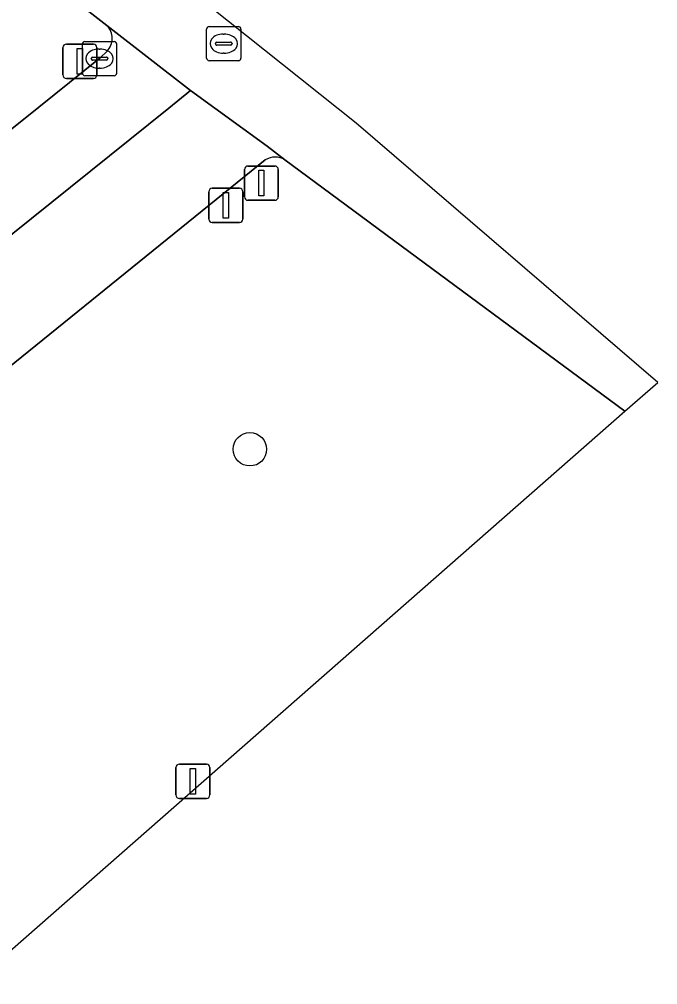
# Model space of a CAD drawing. Extents: x 159352 to 160617, y 385888 to 387323.
# Drawn here: x 160598.79 to 160617.43, y 386487.92 to 386516.12 of the extents above; entities that cross this region are included whole.
import ezdxf

# ---------------------------------------------------------------- set-up
doc = ezdxf.new("R2010")
doc.units = 0
for name, color, linetype in [('IMGEO_Boom', 7, 'Continuous'), ('IMGEO_Drukknoppaal', 7, 'Continuous'), ('IMGEO_Fietspad_gesloten', 7, 'Continuous'), ('IMGEO_Groenvoorziening', 7, 'Continuous'), ('IMGEO_Kolk', 7, 'Continuous'), ('IMGEO_Lichtmast', 7, 'Continuous'), ('IMGEO_OVBaan_gesloten', 7, 'Continuous'), ('IMGEO_Rioolput', 7, 'Continuous'), ('IMGEO_Verkeerseiland_groen', 7, 'Continuous'), ('IMGEO_Verkeersregelinstallatiepaal', 7, 'Continuous'), ('IMGEO_Voetpad_open', 7, 'Continuous')]:
    doc.layers.add(name, color=color, linetype=linetype)

msp = doc.modelspace()

# ---------------------------------------------------------------- linework, layer by layer
at = {"layer": 'IMGEO_Boom'}
msp.add_circle((160605.524, 386503.561), 0.489, dxfattribs=at)
at = {"layer": 'IMGEO_Drukknoppaal'}
for p, q in [((160604.327, 386510.284), (160604.327, 386511.084)), ((160604.327, 386511.084), (160604.327, 386510.284)), ((160604.427, 386511.184), (160605.217, 386511.184)), ((160605.217, 386511.184), (160604.427, 386511.184)), ((160605.317, 386511.084), (160605.317, 386510.284)), ((160605.317, 386510.284), (160605.317, 386511.084)), ((160605.217, 386510.184), (160604.427, 386510.184)), ((160604.427, 386510.184), (160605.217, 386510.184))]:
    msp.add_line(p, q, dxfattribs=at)
msp.add_lwpolyline([(160604.747, 386511.059), (160604.897, 386511.059), (160604.897, 386510.309), (160604.747, 386510.309), (160604.747, 386511.059)], dxfattribs=at)
for centre, start, end in [((160604.427, 386511.084), 90, 180), ((160604.427, 386511.084), 90, 180), ((160605.217, 386511.084), 0, 90), ((160605.217, 386511.084), 360, 90), ((160604.427, 386510.284), 180, 270), ((160604.427, 386510.284), 180, 270), ((160605.217, 386510.284), 270, 0), ((160605.217, 386510.284), 270, 0)]:
    msp.add_arc(centre, 0.1, start, end, dxfattribs=at)
at = {"layer": 'IMGEO_Fietspad_gesloten'}
for points in [[(160606.546, 386512.019), (160606.03, 386512.418), (160603.789, 386514.039), (160603.157, 386513.523), (160584.281, 386498.359), (160587.066, 386495.929)], [(160587.047, 386496.694), (160605.975, 386512.014)]]:
    msp.add_lwpolyline(points, dxfattribs=at)
msp.add_arc((160606.265, 386511.543), 0.553, 59.3995, 121.6039, dxfattribs=at)
at = {"layer": 'IMGEO_Groenvoorziening'}
for points in [[(160601.348, 386515.938), (160599.899, 386517.083)], [(160582.842, 386500.364), (160598.916, 386513.19), (160601.155, 386515), (160601.352, 386515.19)]]:
    msp.add_lwpolyline(points, dxfattribs=at)
msp.add_arc((160600.978, 386515.562), 0.528, 315.1665, 45.4462, dxfattribs=at)
at = {"layer": 'IMGEO_Kolk'}
for p, q in [((160600.632, 386514.548), (160600.632, 386515.4)), ((160600.707, 386515.474), (160601.559, 386515.474)), ((160601.12, 386515.254), (160601.145, 386515.254)), ((160601.633, 386515.4), (160601.633, 386514.548)), ((160600.891, 386514.968), (160600.891, 386514.98)), ((160601.329, 386514.931), (160600.931, 386514.931)), ((160600.934, 386515.017), (160601.332, 386515.017)), ((160601.375, 386514.98), (160601.375, 386514.968)), ((160601.143, 386514.694), (160601.118, 386514.694)), ((160601.559, 386514.474), (160600.707, 386514.474))]:
    msp.add_line(p, q, dxfattribs=at)
for points in [[(160600.632, 386514.548), (160600.632, 386515.4)], [(160600.707, 386515.474), (160601.559, 386515.474)], [(160601.633, 386515.4), (160601.633, 386514.548)], [(160601.559, 386514.474), (160600.707, 386514.474)]]:
    msp.add_lwpolyline(points, dxfattribs=at)
for centre, radius, start, end in [((160600.709, 386515.398), 0.0765, 91.552, 178.448), ((160600.709, 386515.398), 0.0765, 91.552, 178.448), ((160601.557, 386515.398), 0.0765, 1.552, 88.448), ((160601.557, 386515.398), 0.0765, 1.552, 88.448), ((160600.931, 386514.977), 0.0403, 85.8775, 175.7526), ((160600.928, 386514.967), 0.0366, 178.938, 274.7102), ((160601.332, 386514.974), 0.043, 264.8664, 352.4533), ((160601.336, 386514.979), 0.0386, 1.7309, 96.639), ((160600.709, 386514.55), 0.0765, 181.552, 268.448), ((160600.709, 386514.55), 0.0765, 181.552, 268.448), ((160601.557, 386514.55), 0.0765, 271.552, 358.448), ((160601.557, 386514.55), 0.0765, 271.552, 358.448)]:
    msp.add_arc(centre, radius, start, end, dxfattribs=at)
for centre, major_axis, ratio, start_param, end_param in [((160601.119, 386514.974), (-0.387, 0.002), 0.722429, 4.712389, 7.853982), ((160601.144, 386514.974), (-0.39, 0.002), 0.717154, 1.570796, 4.712389)]:
    msp.add_ellipse(centre, major_axis=major_axis, ratio=ratio, start_param=start_param, end_param=end_param, dxfattribs=at)
at = {"layer": 'IMGEO_Lichtmast'}
for p, q in [((160600.064, 386514.496), (160600.064, 386515.296)), ((160600.064, 386515.296), (160600.064, 386514.496)), ((160600.164, 386515.396), (160600.954, 386515.396)), ((160600.954, 386515.396), (160600.164, 386515.396)), ((160601.054, 386515.296), (160601.054, 386514.496)), ((160601.054, 386514.496), (160601.054, 386515.296)), ((160600.954, 386514.396), (160600.164, 386514.396)), ((160600.164, 386514.396), (160600.954, 386514.396)), ((160603.464, 386494.362), (160604.254, 386494.362)), ((160604.254, 386494.362), (160603.464, 386494.362)), ((160603.364, 386493.462), (160603.364, 386494.262)), ((160603.364, 386494.262), (160603.364, 386493.462)), ((160604.354, 386494.262), (160604.354, 386493.462)), ((160604.354, 386493.462), (160604.354, 386494.262)), ((160604.254, 386493.362), (160603.464, 386493.362)), ((160603.464, 386493.362), (160604.254, 386493.362))]:
    msp.add_line(p, q, dxfattribs=at)
for points in [[(160600.484, 386515.271), (160600.634, 386515.271), (160600.634, 386514.521), (160600.484, 386514.521), (160600.484, 386515.271)], [(160603.784, 386494.237), (160603.934, 386494.237), (160603.934, 386493.487), (160603.784, 386493.487), (160603.784, 386494.237)]]:
    msp.add_lwpolyline(points, dxfattribs=at)
for centre, start, end in [((160600.164, 386515.296), 90, 180), ((160600.164, 386515.296), 90, 180), ((160600.954, 386515.296), 0, 90), ((160600.954, 386515.296), 360, 90), ((160600.164, 386514.496), 180, 270), ((160600.164, 386514.496), 180, 270), ((160600.954, 386514.496), 270, 0), ((160600.954, 386514.496), 270, 0), ((160603.464, 386494.262), 90, 180), ((160603.464, 386494.262), 90, 180), ((160604.254, 386494.262), 0, 90), ((160604.254, 386494.262), 360, 90), ((160603.464, 386493.462), 180, 270), ((160603.464, 386493.462), 180, 270), ((160604.254, 386493.462), 270, 0), ((160604.254, 386493.462), 270, 0)]:
    msp.add_arc(centre, 0.1, start, end, dxfattribs=at)
at = {"layer": 'IMGEO_OVBaan_gesloten'}
for points in [[(160616.471, 386504.669), (160617.435, 386505.515), (160608.631, 386513.091), (160587.772, 386529.698), (160562.065, 386560.373), (160531.896, 386608.867), (160530.855, 386608.191), (160537.4, 386597.757), (160550.474, 386576.9), (160562.538, 386557.884)], [(160599.899, 386517.083), (160601.348, 386515.938), (160603.789, 386514.039), (160606.03, 386512.418), (160606.546, 386512.019), (160616.471, 386504.669)]]:
    msp.add_lwpolyline(points, dxfattribs=at)
at = {"layer": 'IMGEO_Rioolput'}
for p, q in [((160604.26, 386514.986), (160604.26, 386515.838)), ((160604.335, 386515.912), (160605.187, 386515.912)), ((160605.261, 386515.838), (160605.261, 386514.986)), ((160604.748, 386515.692), (160604.773, 386515.692)), ((160604.519, 386515.406), (160604.519, 386515.418)), ((160604.957, 386515.369), (160604.559, 386515.369)), ((160604.562, 386515.455), (160604.96, 386515.455)), ((160605.003, 386515.418), (160605.003, 386515.406)), ((160604.771, 386515.132), (160604.746, 386515.132)), ((160605.187, 386514.912), (160604.335, 386514.912))]:
    msp.add_line(p, q, dxfattribs=at)
for points in [[(160604.26, 386514.986), (160604.26, 386515.838)], [(160604.335, 386515.912), (160605.187, 386515.912)], [(160605.261, 386515.838), (160605.261, 386514.986)], [(160605.187, 386514.912), (160604.335, 386514.912)]]:
    msp.add_lwpolyline(points, dxfattribs=at)
for centre, radius, start, end in [((160604.337, 386515.836), 0.0765, 91.552, 178.448), ((160604.337, 386515.836), 0.0765, 91.552, 178.448), ((160605.185, 386515.836), 0.0765, 1.552, 88.448), ((160605.185, 386515.836), 0.0765, 1.552, 88.448), ((160604.559, 386515.415), 0.0403, 85.8775, 175.7526), ((160604.556, 386515.405), 0.0366, 178.938, 274.7102), ((160604.96, 386515.412), 0.043, 264.8664, 352.4533), ((160604.964, 386515.417), 0.0386, 1.7309, 96.639), ((160604.337, 386514.988), 0.0765, 181.552, 268.448), ((160604.337, 386514.988), 0.0765, 181.552, 268.448), ((160605.185, 386514.988), 0.0765, 271.552, 358.448), ((160605.185, 386514.988), 0.0765, 271.552, 358.448)]:
    msp.add_arc(centre, radius, start, end, dxfattribs=at)
for centre, major_axis, ratio, start_param, end_param in [((160604.747, 386515.412), (-0.387, 0.002), 0.722429, 4.712389, 7.853982), ((160604.772, 386515.412), (-0.39, 0.002), 0.717154, 1.570796, 4.712389)]:
    msp.add_ellipse(centre, major_axis=major_axis, ratio=ratio, start_param=start_param, end_param=end_param, dxfattribs=at)
at = {"layer": 'IMGEO_Verkeerseiland_groen'}
for points in [[(160605.975, 386512.014), (160587.047, 386496.694)], [(160597.382, 386487.918), (160616.471, 386504.669), (160606.546, 386512.019)]]:
    msp.add_lwpolyline(points, dxfattribs=at)
msp.add_arc((160606.265, 386511.543), 0.553, 59.3995, 121.6039, dxfattribs=at)
at = {"layer": 'IMGEO_Verkeersregelinstallatiepaal'}
for p, q in [((160605.464, 386511.835), (160606.254, 386511.835)), ((160606.254, 386511.835), (160605.464, 386511.835)), ((160605.364, 386510.935), (160605.364, 386511.735)), ((160605.364, 386511.735), (160605.364, 386510.935)), ((160606.354, 386511.735), (160606.354, 386510.935)), ((160606.354, 386510.935), (160606.354, 386511.735)), ((160606.254, 386510.835), (160605.464, 386510.835)), ((160605.464, 386510.835), (160606.254, 386510.835))]:
    msp.add_line(p, q, dxfattribs=at)
msp.add_lwpolyline([(160605.784, 386511.71), (160605.934, 386511.71), (160605.934, 386510.96), (160605.784, 386510.96), (160605.784, 386511.71)], dxfattribs=at)
for centre, start, end in [((160605.464, 386511.735), 90, 180), ((160605.464, 386511.735), 90, 180), ((160606.254, 386511.735), 0, 90), ((160606.254, 386511.735), 360, 90), ((160605.464, 386510.935), 180, 270), ((160605.464, 386510.935), 180, 270), ((160606.254, 386510.935), 270, 0), ((160606.254, 386510.935), 270, 0)]:
    msp.add_arc(centre, 0.1, start, end, dxfattribs=at)
at = {"layer": 'IMGEO_Voetpad_open'}
for points in [[(160603.157, 386513.523), (160603.789, 386514.039), (160601.348, 386515.938)], [(160601.352, 386515.19), (160601.155, 386515), (160598.916, 386513.19), (160582.842, 386500.364)], [(160582.334, 386500.35), (160584.281, 386498.359), (160603.157, 386513.523)]]:
    msp.add_lwpolyline(points, dxfattribs=at)
msp.add_arc((160600.978, 386515.562), 0.528, 315.1665, 45.4462, dxfattribs=at)

doc.saveas('drawing.dxf')
